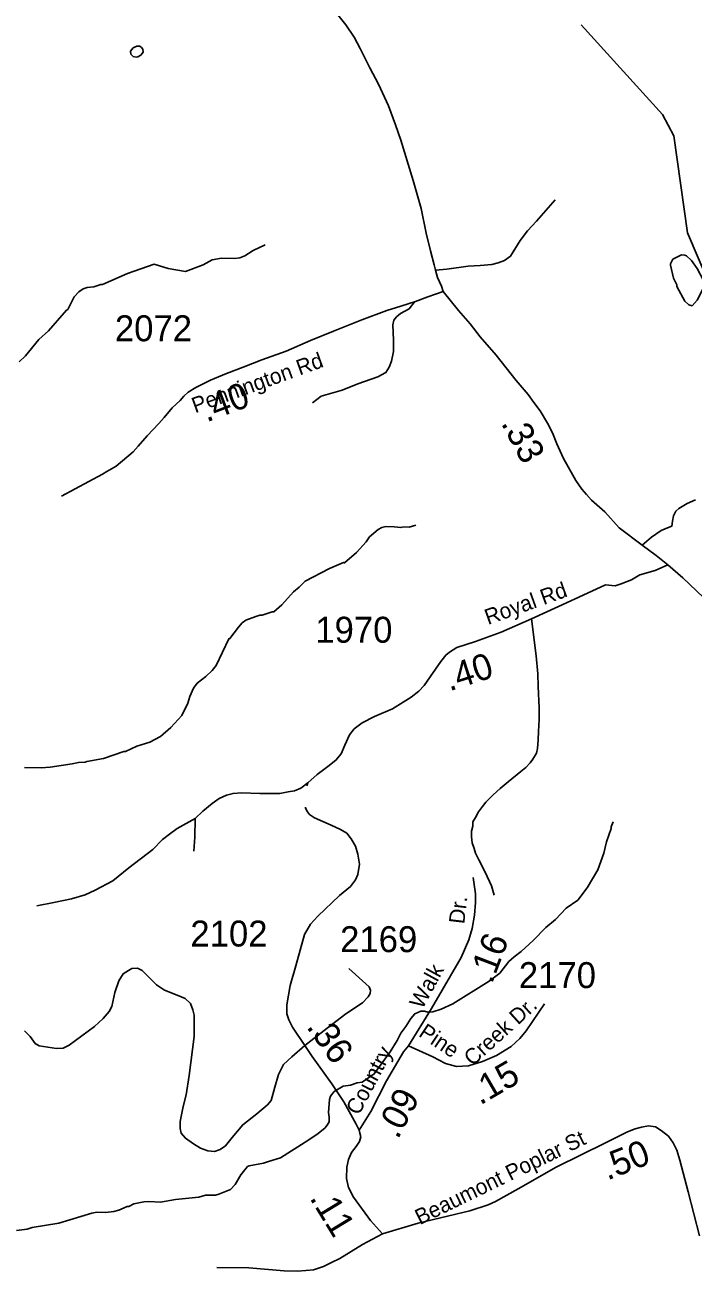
# Model space of a CAD drawing. Extents: x 1248089 to 1457196, y 820910 to 988753.
# Drawn here: x 1377083 to 1380303, y 897685 to 903687 of the extents above; entities that cross this region are included whole.
import ezdxf

# ---------------------------------------------------------------- set-up
doc = ezdxf.new("R2010")
doc.units = 0
for name, color, linetype in [('Exist Hydrographic Misc Water Feature', 7, 'Continuous'), ('Exist Road Non-System Type 51', 7, 'Continuous'), ('Exist Road Secondary Type 51 Attributed', 7, 'Continuous'), ('Exist Road Secondary Type 51 Label', 7, 'Continuous'), ('Prop GRAU CAT1 Cell', 7, 'Continuous'), ('Prop Lane Lines', 7, 'Continuous')]:
    doc.layers.add(name, color=color, linetype=linetype)

msp = doc.modelspace()

# ---------------------------------------------------------------- linework, layer by layer
at = {"layer": 'Exist Hydrographic Misc Water Feature'}
for points in [[(1380466.5, 902238.4), (1380275.5, 902685.4), (1380210.5, 903152.9), (1380154.5, 903255.9), (1379763.5, 903687.2)], [(1377622.1, 903584.1), (1377636.8, 903584.1), (1377644.6, 903577.9), (1377650.5, 903569.7), (1377652.2, 903555.8), (1377641.8, 903541.9), (1377627.7, 903534.2), (1377619.7, 903532.5), (1377603.7, 903534.8), (1377594, 903547), (1377592.2, 903561), (1377604.6, 903576.8), (1377622.1, 903584.1)], [(1378240.1, 902627.3), (1378183.5, 902600.6), (1378142.9, 902575.5), (1378118.7, 902566.1), (1378094.6, 902562.6), (1378030.6, 902564), (1377984.5, 902555), (1377941.6, 902532.4), (1377857.2, 902499.8), (1377773.6, 902513.7), (1377706, 902535.1), (1377577, 902490), (1377455.9, 902436.7), (1377447.9, 902436.9), (1377415.6, 902425.6), (1377383.5, 902422.3), (1377363.4, 902416.8), (1377343.4, 902401.9), (1377320, 902377), (1377289.1, 902316.5), (1377283.7, 902313.7), (1377196.2, 902213), (1377150, 902171.7), (1377086.4, 902093.1), (1377055.7, 902063.8)], [(1380205.3, 902559.3), (1380247.2, 902579.1), (1380263.2, 902578.8), (1380271.1, 902574.6), (1380294.6, 902552), (1380321.8, 902513.5), (1380352.6, 902456.9), (1380354.3, 902440.8), (1380351.7, 902416.9), (1380322.5, 902361.5), (1380297.9, 902334.2), (1380282, 902338.5), (1380262.4, 902356.9), (1380224, 902427.7), (1380224.1, 902435.7), (1380208.8, 902468), (1380194.1, 902530.3), (1380194.3, 902536.2), (1380205.3, 902559.3)], [(1378966.8, 901278.1), (1378934.6, 901268.8), (1378908.7, 901269.4), (1378894.5, 901265.7), (1378862.6, 901270.4), (1378822.6, 901271.3), (1378802.5, 901265.7), (1378784.3, 901256.2), (1378743.6, 901221), (1378727.1, 901197.5), (1378679.9, 901146.5), (1378622.8, 901095.8), (1378617.7, 901097.5), (1378550.2, 901069.4), (1378432.9, 901008.1), (1378404.2, 900978.8), (1378377.8, 900957.3), (1378320.5, 900894.6), (1378281.7, 900859.5), (1378273.7, 900859.6), (1378225.3, 900844.8), (1378215.4, 900845), (1378194.9, 900837.1), (1378147.5, 900820.4), (1378129.5, 900806.8), (1378112, 900787.2), (1378070.9, 900732.2), (1378064.9, 900729.9), (1378004.1, 900601.8), (1377985.5, 900578.2), (1377954.9, 900548.9), (1377912.2, 900515.9), (1377895.6, 900492.3), (1377876.8, 900452.7), (1377868.1, 900420.9), (1377838.8, 900361.6), (1377785.5, 900302.8), (1377736.6, 900260.3), (1377684, 900233.1), (1377621.5, 900212.5), (1377567, 900187.7), (1377559, 900187.9), (1377462.2, 900154), (1377381.9, 900139.8), (1377373.8, 900136), (1377341.8, 900134.7), (1377310.2, 900128.7), (1377205.3, 900112.2), (1377161.2, 900108.6), (1377081.2, 900110.5)], [(1379917.8, 899848), (1379907.4, 899824.3), (1379907.2, 899816.3), (1379885.8, 899752.8), (1379872.6, 899697.1), (1379842.9, 899617.8), (1379792.9, 899531), (1379747.6, 899472), (1379690.8, 899433.3), (1379639.1, 899378.9), (1379592.8, 899339.5), (1379531.4, 899276.9), (1379474.3, 899224.2), (1379439.7, 899199), (1379415.2, 899175.5), (1379372, 899120.5), (1379319.2, 899081.7), (1379144.8, 898971.6), (1379088.2, 898946.9), (1379047.9, 898933.8), (1379023.9, 898932.3), (1379008, 898936.6), (1378990, 898937.1), (1378961.7, 898923.7), (1378943.2, 898902.1), (1378918.4, 898862.7), (1378893.7, 898831.3), (1378876.9, 898795.7), (1378843.6, 898740.4), (1378766.3, 898634.7), (1378708.5, 898595.4), (1378684.4, 898592), (1378652.2, 898580.7), (1378616, 898575.6), (1378573.5, 898550.4), (1378555, 898526.9), (1378550.6, 898511), (1378545.3, 898449.1), (1378548.9, 898427.1), (1378548.4, 898403.1), (1378540, 898387.3), (1378527.7, 898373.6), (1378489, 898342.5), (1378433.7, 898305.7), (1378314.2, 898230.8), (1378257, 898212.3)], [(1378257, 898212.3), (1378232, 898204.2), (1378163.7, 898191.7), (1378155.6, 898187.9), (1378122.8, 898148.6), (1378095.7, 898101.3), (1378073.2, 898077.8), (1378016.7, 898055), (1378000.7, 898051.4), (1377952.6, 898050.5), (1377920.4, 898041.2), (1377808.1, 898029.7), (1377735.9, 898017.3), (1377680, 898020.5), (1377655.9, 898019), (1377607.7, 898008.1), (1377583.4, 897996.7), (1377575.4, 897996.8), (1377535, 897977.7), (1377510.9, 897972.3), (1377470.7, 897967.2), (1377428.8, 897968.1), (1377404.7, 897964.6), (1377245.6, 897916.1), (1377117.1, 897895), (1377093, 897887.5), (1377042.8, 897880.6)]]:
    msp.add_lwpolyline(points, dxfattribs=at)
at = {"layer": 'Exist Road Non-System Type 51'}
for points in [[(1379061.9, 902506.5), (1379115.7, 902511.4), (1379218.4, 902524.9), (1379276.7, 902528.9), (1379332.2, 902532.9), (1379362.8, 902541), (1379393.3, 902553.2), (1379422.4, 902573.4), (1379469.6, 902648.8), (1379504.3, 902694.6), (1379548.7, 902741.7), (1379604.3, 902806.4), (1379637.6, 902845.4)], [(1378962.2, 902354.3), (1378933.9, 902320.1), (1378892.3, 902297.2), (1378874.2, 902281.1), (1378860.3, 902264.9), (1378856.2, 902243.4), (1378859, 902169.3), (1378859, 902114.1), (1378849.2, 902068.3), (1378838.1, 902038.6), (1378822.2, 902013), (1378783.3, 901992.8), (1378687.5, 901957.8), (1378611.2, 901928.2), (1378509.9, 901898.6), (1378468.3, 901866.2)], [(1380056.9, 901181.9), (1380102.6, 901220.2), (1380148.9, 901252), (1380187.1, 901267.8), (1380200.7, 901273.1), (1380203.4, 901296.9), (1380208.9, 901323.4), (1380219.8, 901345.9), (1380233.4, 901357.8), (1380274.3, 901381.6), (1380313.8, 901400.1)], [(1379524.7, 900826.2), (1379546.6, 900648.3), (1379554.8, 900562.1), (1379555.4, 900500), (1379561.3, 900397.8), (1379560.2, 900341.8), (1379557, 900283.8), (1379556.2, 900243.8), (1379553.2, 900201.9), (1379548.7, 900180), (1379530.1, 900150.3), (1379517.8, 900132.7), (1379497.3, 900111.1), (1379472.9, 900091.6), (1379411.8, 900040.8), (1379373.2, 900009.6), (1379338.5, 899978.3), (1379303.8, 899942.9), (1379287.4, 899923.3), (1379268.7, 899897.6), (1379254.1, 899869.9), (1379241.7, 899848.1), (1379241.3, 899828.1), (1379234.8, 899804.2), (1379234.2, 899776.2), (1379237.6, 899748.1), (1379247.1, 899719.9), (1379254.6, 899697.8), (1379270, 899665.4), (1379300.6, 899606.8), (1379331.3, 899540.1), (1379344.4, 899495.8)], [(1378446, 900036.1), (1378411.9, 900011), (1378381.9, 899997.7), (1378350.6, 899992.5), (1378311.1, 899985.8), (1378214.3, 899984.5), (1378127.1, 899988.5), (1378086.2, 899985.8), (1378053.5, 899977.9), (1378018.1, 899960.7), (1377985.4, 899936.9), (1377940.4, 899899.9), (1377903.6, 899864.2)], [(1377903.6, 899864.2), (1377815.7, 899816.6), (1377778.9, 899790.1), (1377746.2, 899763.7), (1377699.8, 899714.8), (1377584, 899627.5), (1377506.3, 899565.3), (1377421.1, 899520.4), (1377373.4, 899497.9), (1377306.6, 899478.1), (1377222.1, 899459.6), (1377140.4, 899443.7)], [(1377903.6, 899864.2), (1377901.5, 899775.6), (1377896.1, 899706.8)], [(1378432.4, 898772), (1378369.7, 898717.7), (1378328.8, 898679.4), (1378304.3, 898631.8), (1378287.9, 898571), (1378270.2, 898506.2), (1378251.1, 898485), (1378200.7, 898442.7), (1378132.5, 898389.8), (1378081.4, 898327.7), (1378048.7, 898288), (1378024.2, 898270.8), (1377995.6, 898261.5), (1377964.2, 898264.2), (1377928.8, 898277.4), (1377894.7, 898298.6), (1377856.6, 898325), (1377836.1, 898348.8), (1377830.7, 898371.3), (1377830.7, 898405.7), (1377845.7, 898477.1), (1377860.6, 898533.9), (1377874.3, 898626.5), (1377898.1, 898815.6), (1377898.8, 898917.4), (1377892, 898943.9), (1377881.1, 898974.3), (1377855.2, 898998.1), (1377817, 899013.9), (1377755.7, 899037.7), (1377716.2, 899062.9), (1377679.4, 899099.9), (1377648, 899132.9), (1377624.9, 899143.5), (1377597.6, 899142.2), (1377581.3, 899132.9), (1377556.7, 899117.1), (1377534.9, 899082.7), (1377515.8, 899027.2), (1377500.9, 898959.7), (1377488.6, 898934.6), (1377460, 898901.5), (1377417.7, 898863.2), (1377295.7, 898773.3), (1377267.1, 898758.7), (1377235.8, 898757.4), (1377151.3, 898770.6), (1377132.2, 898781.2), (1377107.7, 898814.3), (1377080.4, 898842)], [(1378432.4, 898772), (1378540, 898855.3), (1378630, 898924), (1378709, 898976.9), (1378736.3, 899006), (1378745.8, 899021.9), (1378748.6, 899037.7), (1378741.7, 899053.6), (1378644.3, 899142.2)], [(1378806.5, 897864.8), (1378709, 897813.3), (1378600, 897745.8), (1378560.5, 897726), (1378522.3, 897707.5), (1378473.3, 897691.6), (1378436.5, 897687.6), (1378396.9, 897685), (1378332.9, 897686.3), (1378162.5, 897700.9), (1378007.8, 897702.2)]]:
    msp.add_lwpolyline(points, dxfattribs=at)
at = {"layer": 'Exist Road Secondary Type 51 Attributed'}
for points in [[(1379098.8, 902402.4), (1379090.6, 902428.8), (1379071.6, 902469.8), (1379061.9, 902506.5), (1379055.2, 902532), (1379036.6, 902598.9), (1379016.4, 902684.6), (1378992.9, 902803.1), (1378953.6, 902938.2), (1378893.7, 903131.5), (1378869.2, 903206.1), (1378835, 903296.8), (1378787.2, 903401.8), (1378744.8, 903480.7), (1378698.6, 903573.7), (1378669.7, 903628.5), (1378629.1, 903687.4), (1378584.2, 903744.3), (1378578.4, 903752.4), (1378444.1, 903905)], [(1379098.8, 902402.4), (1379023.8, 902377.7), (1378964.6, 902355.2), (1378894.9, 902332.7), (1378827.6, 902311.2), (1378706.3, 902266.2), (1378569.3, 902212), (1378458.9, 902167), (1378342.1, 902116.2), (1378225.2, 902074.7), (1378134.4, 902038.5), (1378053.7, 902008.1), (1377977, 901975.9), (1377906.3, 901941.3), (1377869.8, 901918), (1377849.4, 901898.4), (1377831, 901878.7), (1377792.2, 901843.5), (1377753.1, 901796.2), (1377728.5, 901766.7), (1377671.2, 901708), (1377628.2, 901658.9), (1377603.7, 901631.4), (1377522, 901561.4), (1377477.7, 901535.4), (1377457.2, 901523.9), (1377259.3, 901416.8)], [(1380180.2, 901086.7), (1380124.4, 901131.6), (1380056.9, 901181.9), (1379946.9, 901265.2), (1379877.7, 901341.9), (1379813.1, 901398.7), (1379789.7, 901425.2), (1379767.3, 901450.3), (1379737.3, 901492.6), (1379678, 901598.4), (1379646.7, 901669.8), (1379624.9, 901722.7), (1379600.3, 901769), (1379566.3, 901828.5), (1379534.9, 901868.2), (1379507.7, 901907.8), (1379450, 901975.2), (1379353.7, 902096.9), (1379277.3, 902184.2), (1379228.3, 902247.7), (1379172.4, 902311.2), (1379098.8, 902402.4)], [(1380180.2, 901086.7), (1380120.3, 901058.9), (1380046.7, 901039.1), (1380005.9, 901014.1), (1379955.3, 900995.5), (1379926.7, 900985.4), (1379880.4, 900990.1), (1379793.2, 900950.5), (1379654.2, 900885.7), (1379524.7, 900826.2), (1379378.2, 900762.1), (1379253.5, 900717.1), (1379163.5, 900688), (1379129.5, 900666.8), (1379110.4, 900652.3), (1379087.2, 900620.6), (1379035.4, 900547.8), (1379007.5, 900505.5), (1378981.6, 900477.8), (1378943.4, 900448.7), (1378853.5, 900393.1), (1378767.6, 900356.1), (1378707.7, 900325.7), (1378668.8, 900296.6), (1378647, 900267.5), (1378625.2, 900218.6), (1378607.5, 900176.3), (1378581.6, 900145.8), (1378542.1, 900115.4), (1378491.7, 900077.1), (1378446, 900036.1), (1378441.3, 900022.4)], [(1381374, 899759.2), (1381329.1, 899820.7), (1381245.5, 899926.7), (1381183, 899987.4), (1381114.8, 900050.2), (1381075, 900086.8), (1381027.7, 900129.2), (1380979.8, 900169.8), (1380924, 900223), (1380856.1, 900292.9), (1380768.2, 900403), (1380700.1, 900500.4), (1380665.3, 900549.1), (1380622.5, 900612), (1380558.3, 900699.4), (1380505.6, 900766.5), (1380432.4, 900859.2), (1380353, 900929.9), (1380252.8, 901024), (1380180.2, 901086.7)], [(1378693.1, 898363.4), (1378679, 898392.4), (1378619.1, 898500.9), (1378561.8, 898586.8), (1378467.1, 898719.1), (1378432.4, 898772), (1378372.4, 898860.5), (1378354.7, 898894.9), (1378345.1, 898924), (1378345.1, 898967.7), (1378361.5, 899060.2), (1378388.8, 899155.4), (1378429.6, 899306.2), (1378458.3, 899356.4), (1378495.1, 899394.8), (1378598.6, 899493.9), (1378651.8, 899537.6), (1378676.3, 899569.3), (1378687.2, 899594.4), (1378694.7, 899644.7), (1378686.5, 899692.3), (1378675.6, 899732), (1378655.2, 899766.3), (1378633.4, 899794.1), (1378603.4, 899811.3), (1378558.4, 899832.5), (1378478, 899868.2), (1378453.5, 899884), (1378444, 899897.3), (1378435.7, 899915.1), (1378434.3, 899919.6)], [(1378930.8, 898770), (1379041.4, 898949.6), (1379185.8, 899195.4), (1379222, 899281), (1379238.4, 899335.8), (1379249.9, 899399.4), (1379253.8, 899460.8), (1379253.8, 899501.3), (1379242.8, 899581.4)], [(1378930.8, 898770), (1379048.9, 898717.1), (1379109.9, 898684.8), (1379162.9, 898670.9), (1379220.9, 898674.2), (1379287.7, 898695), (1379354.6, 898723.5), (1379425.8, 898766.3), (1379468.5, 898805.7), (1379497.8, 898842.9), (1379558.9, 898932.8), (1379586.2, 898971.6)], [(1378693.1, 898363.4), (1378749, 898453.3), (1378824.6, 898601.3), (1378907.8, 898740.4), (1378930.8, 898770)], [(1378806.5, 897864.8), (1378747.9, 897928.3), (1378666.1, 898040.7), (1378641.6, 898088.3), (1378632, 898130.6), (1378633.4, 898184.8), (1378642.9, 898221.9), (1378656.6, 898256.2), (1378679.7, 898285.3), (1378695.4, 898309.1), (1378700.9, 898331.6), (1378696.8, 898348.8), (1378693.1, 898363.4)], [(1380333.6, 897854.3), (1380279.7, 898067.2), (1380239.5, 898219.2), (1380224.5, 898268.1), (1380206.8, 898302.5), (1380183.6, 898335.6), (1380149.6, 898362), (1380121, 898379.2), (1380088.2, 898384.5), (1380054.2, 898377.9), (1380022.8, 898370), (1379986, 898355.4), (1379881.1, 898302.5), (1379643.3, 898186.2), (1379459.3, 898081.7), (1379350.9, 898019.5), (1379315.5, 898003.7), (1379226.9, 897974.6), (1378977.5, 897915.1), (1378806.5, 897864.8)]]:
    msp.add_lwpolyline(points, dxfattribs=at)

# ---------------------------------------------------------------- texts
at = {"layer": 'Exist Road Secondary Type 51 Label'}
for s, rotation, p in [('Pennington Rd', 19.85211, (1377903.1, 901816.2)), ('Royal Rd', 19.69601, (1379314.2, 900796.7)), ('Dr.', 83.32215, (1379199.8, 899354.3)), ('Walk', 61.27549, (1378997.4, 898942.2)), ('Creek Dr.', 42.15519, (1379239.8, 898669.4)), ('Pine', 326.29331, (1378975.6, 898819.5)), ('Country', 62.11783, (1378692, 898431.4)), ('Beaumont Poplar St', 25.97325, (1378985.6, 897906))]:
    msp.add_text(s, height=75, rotation=rotation, dxfattribs=at).set_placement(p)
at = {"layer": 'Prop GRAU CAT1 Cell'}
for s, rotation, p in [('.40', 20.64183, (1377958.2, 901772.2)), ('.33', 297.92572, (1379375.3, 901769.3)), ('.40', 17.92216, (1379128.4, 900476.7)), ('.16', 69.08734, (1379333, 899064.4)), ('.36', 305.614, (1378436.2, 898861.3)), ('.15', 30.27218, (1379276.6, 898482)), ('.09', 62.11785, (1378879.7, 898316)), ('.50', 21.56851, (1379889.4, 898120.6)), ('.11', 301.31216, (1378452.4, 898037.1))]:
    msp.add_text(s, height=125, rotation=rotation, dxfattribs=at).set_placement(p)
at = {"layer": 'Prop Lane Lines'}
for s, p in [('2072', (1377516.3, 902163.4)), ('1970', (1378482, 900711.6)), ('2102', (1377880.1, 899248.2)), ('2169', (1378601.6, 899221.1)), ('2170', (1379462.9, 899048))]:
    msp.add_text(s, height=125, dxfattribs=at).set_placement(p)

doc.saveas('drawing.dxf')
